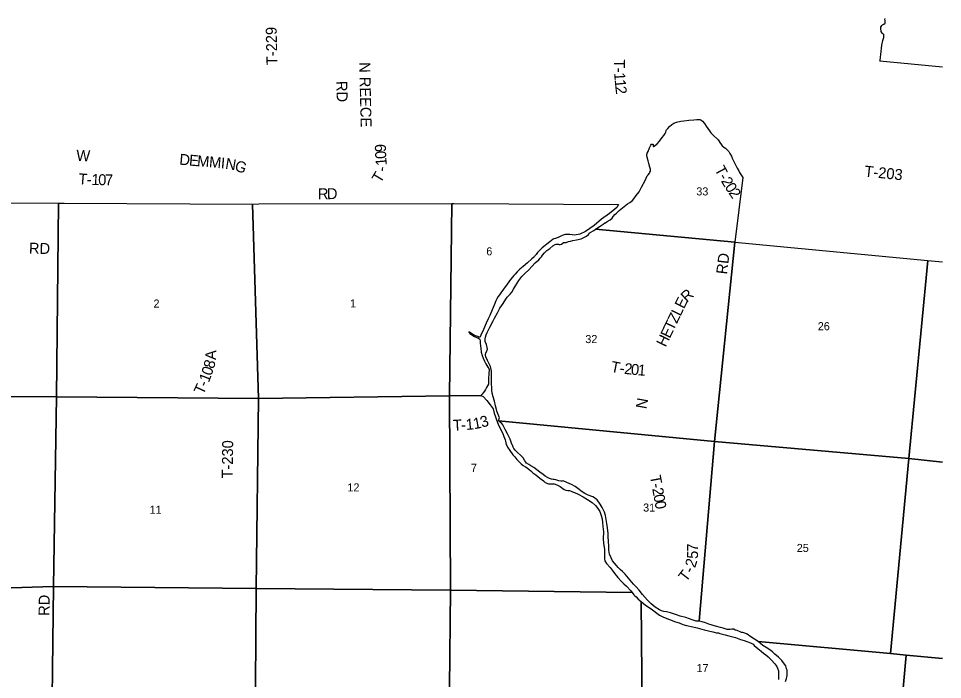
# Model space of a CAD drawing. Extents: x -87 to 2145, y -2128 to 440.
# Drawn here: x 204.7 to 331.2, y -2016.6 to -1926.1 of the extents above; entities that cross this region are included whole.
import ezdxf

# ---------------------------------------------------------------- set-up
doc = ezdxf.new("R2010")
doc.units = 0
for name, color, linetype in [('GM_X_Section', 7, 'Continuous'), ('GM_X_Section_Text', 7, 'Continuous'), ('GM_X_Township_Road_Text', 7, 'Continuous')]:
    doc.layers.add(name, color=color, linetype=linetype)

msp = doc.modelspace()

# ---------------------------------------------------------------- linework, layer by layer
at = {"layer": 'GM_X_Section'}
for points in [[(331.2, -1932.75), (322.63, -1931.94), (322.65, -1931.83), (322.72, -1931.38), (322.77, -1931), (322.9, -1929.74), (323.04, -1929.08), (323.15, -1928.68), (323.18, -1928.45), (323.17, -1928.29), (323.12, -1928.22), (323.04, -1928.18), (322.95, -1928.09), (322.81, -1927.88), (322.79, -1927.75), (322.75, -1927.53), (322.77, -1927.27), (322.89, -1927.04), (322.97, -1926.95), (323.16, -1926.85), (323.33, -1926.7), (323.37, -1926.57), (323.37, -1926.46), (323.33, -1926.35), (323.3, -1926.28), (323.33, -1926.08)], [(331.2, -1986.81), (326.57, -1986.35), (329.18, -1959.22), (331.2, -1959.42)], [(331.2, -2013.72), (326.21, -2013.25), (324.09, -2013.05), (326.57, -1986.35), (331.2, -1986.81)], [(290.16, -2031.2), (289.96, -2005.92), (290.56, -2006.41), (291.3, -2006.91), (292.46, -2007.76), (293.03, -2008.07), (293.81, -2008.38), (294.66, -2008.7), (295.15, -2008.85), (295.66, -2009.07), (296.15, -2009.2), (297.04, -2009.37), (297.64, -2009.53), (298.59, -2009.8), (299.75, -2010.07), (300.25, -2010.18), (300.52, -2010.22), (300.73, -2010.31), (301.47, -2010.49), (301.96, -2010.62), (302.3, -2010.68), (302.87, -2010.85), (303.53, -2011.1), (303.72, -2011.17), (304.05, -2011.26), (304.43, -2011.38), (304.93, -2011.59), (305.27, -2011.76), (305.44, -2011.93), (305.91, -2012.34), (306.36, -2012.69), (306.75, -2013.03), (306.96, -2013.17), (307.35, -2013.47), (307.81, -2013.93), (308.23, -2014.44), (308.51, -2014.82), (308.63, -2015.05), (308.74, -2015.39), (308.77, -2015.78), (308.77, -2016.26), (308.73, -2016.6)], [(309.71, -2016.87), (309.84, -2016.47), (309.93, -2016.02), (309.95, -2015.61), (309.93, -2015.33), (309.86, -2015.13), (309.78, -2014.89), (309.74, -2014.71), (309.45, -2014.32), (309.19, -2013.99), (308.73, -2013.54), (308.26, -2013.13), (307.92, -2012.78), (307.57, -2012.54), (307.05, -2012.21), (306.62, -2011.92), (305.96, -2011.37), (324.09, -2013.05), (326.21, -2013.25), (323.79, -2039.77)], [(331.2, -2040.46), (323.79, -2039.77), (326.21, -2013.25), (331.2, -2013.72)]]:
    msp.add_lwpolyline(points, dxfattribs=at)
for points in [[(303.87, -1947.84), (302.76, -1956.73), (283.7, -1954.93), (283.84, -1954.83), (284.33, -1954.52), (284.75, -1954.23), (284.96, -1954.07), (285.07, -1954.04), (285.32, -1953.88), (285.72, -1953.63), (285.98, -1953.4), (286.13, -1953.21), (286.34, -1952.94), (286.56, -1952.73), (286.95, -1952.39), (288.09, -1951.48), (288.42, -1951.27), (288.75, -1951), (288.93, -1950.77), (289.29, -1950.3), (289.66, -1949.8), (289.86, -1949.47), (290.01, -1949.19), (290.48, -1948.26), (290.79, -1947.62), (290.9, -1947.47), (291.08, -1947.26), (291.16, -1947.12), (291.21, -1947), (291.23, -1946.86), (291.21, -1946.73), (291.16, -1946.46), (290.99, -1945.92), (290.89, -1945.58), (290.77, -1945.05), (290.75, -1944.86), (290.79, -1944.52), (290.89, -1944.29), (291.09, -1943.8), (291.26, -1943.43), (291.35, -1943.31), (291.43, -1943.28), (291.52, -1943.27), (291.59, -1943.29), (291.62, -1943.38), (291.6, -1943.53), (291.6, -1943.6), (291.62, -1943.63), (291.66, -1943.63), (291.74, -1943.58), (291.87, -1943.49), (292.13, -1943.23), (292.48, -1942.87), (292.84, -1942.39), (293.05, -1942.11), (293.24, -1941.81), (293.32, -1941.65), (293.37, -1941.44), (293.42, -1941.34), (293.6, -1941.15), (293.84, -1940.87), (294.15, -1940.59), (294.41, -1940.4), (294.77, -1940.29), (295.37, -1940.14), (295.8, -1940.08), (296.46, -1940.01), (297.15, -1939.94), (297.58, -1939.92), (297.98, -1939.92), (298.12, -1939.94), (298.34, -1940.14), (298.62, -1940.45), (298.85, -1940.81), (299.29, -1941.47), (299.49, -1941.73), (299.82, -1942.06), (300.5, -1942.7), (300.6, -1942.83), (300.74, -1943.06), (300.96, -1943.4), (301.05, -1943.52), (301.27, -1943.69), (301.49, -1943.86), (301.72, -1944.08), (301.94, -1944.31), (302.1, -1944.59), (302.3, -1944.95), (302.43, -1945.2), (302.59, -1945.59), (302.89, -1946.21), (303.11, -1946.58), (303.34, -1946.96), (303.41, -1947.15), (303.59, -1947.44)], [(184.18, -1951.23), (210.2, -1951.36), (209.93, -1977.89), (183.56, -1977.8), (183.54, -1951.22)], [(210.2, -1951.36), (210.97, -1951.36), (236.76, -1951.5), (237.58, -1978.13), (209.93, -1977.89)], [(237.62, -1951.46), (264.05, -1951.41), (263.7, -1977.75), (237.58, -1978.13), (236.76, -1951.5)], [(264.05, -1951.41), (264.32, -1951.42), (286.86, -1951.57), (286.64, -1951.95), (286.34, -1952.21), (285.61, -1952.77), (284.54, -1953.58), (283.51, -1954.44), (282.35, -1955.25), (281.56, -1955.61), (280.83, -1955.74), (280.19, -1955.64), (279.56, -1955.64), (279.13, -1955.81), (278.58, -1956.05), (278.56, -1956.06), (278.23, -1956.21), (278, -1956.26), (277.9, -1956.3), (277.47, -1956.67), (276.42, -1957.49), (276.17, -1957.7), (275.97, -1957.9), (275.75, -1958.14), (275.56, -1958.38), (275.42, -1958.57), (275.34, -1958.68), (275.24, -1958.78), (275, -1958.99), (274.38, -1959.52), (273.82, -1960.02), (273.36, -1960.42), (272.98, -1960.78), (272.69, -1961.07), (272.51, -1961.27), (272.32, -1961.49), (272.08, -1961.81), (271.6, -1962.45), (271.11, -1963.13), (270.74, -1963.64), (270.54, -1963.92), (270.39, -1964.15), (270.21, -1964.45), (270.06, -1964.76), (269.83, -1965.32), (269.55, -1965.97), (269.22, -1966.73), (269.03, -1967.19), (268.76, -1967.82), (268.38, -1968.68), (268.02, -1969.42), (267.92, -1969.67), (267.87, -1969.75), (267.61, -1969.63), (267.27, -1969.52), (266.87, -1969.32), (266.58, -1969.12), (266.44, -1969.01), (266.36, -1968.98), (266.38, -1969.04), (266.49, -1969.2), (266.78, -1969.41), (267.12, -1969.61), (267.45, -1969.78), (267.59, -1969.82), (267.82, -1969.93), (267.88, -1970.04), (267.91, -1970.22), (267.92, -1970.34), (267.93, -1970.55), (267.96, -1970.9), (268, -1971.24), (268.07, -1971.75), (268.21, -1972.21), (268.34, -1972.61), (268.51, -1972.98), (268.7, -1973.38), (268.98, -1973.82), (269.1, -1973.99), (269.13, -1974.13), (269.15, -1974.24), (269.09, -1974.63), (269.05, -1975.45), (269.04, -1975.93), (269.07, -1976.16), (268.93, -1976.38), (268.78, -1976.62), (268.63, -1976.87), (268.49, -1977.1), (268.31, -1977.36), (268.17, -1977.54), (267.99, -1977.7), (263.7, -1977.75)], [(302.76, -1956.73), (299.97, -1984.01), (270.44, -1981.17), (270.46, -1981.07), (270.49, -1980.97), (270.53, -1980.88), (270.57, -1980.75), (270.36, -1980.29), (270.22, -1979.85), (270.16, -1979.64), (270.02, -1979.11), (269.86, -1978.49), (269.69, -1977.87), (269.58, -1977.37), (269.53, -1976.98), (269.51, -1976.7), (269.47, -1976.04), (269.46, -1975.54), (269.48, -1974.77), (269.48, -1974.36), (269.44, -1974.15), (269.36, -1973.91), (269.31, -1973.75), (269.08, -1973.27), (268.91, -1972.89), (268.7, -1972.39), (268.66, -1972.16), (268.65, -1972), (268.67, -1971.89), (268.84, -1971.58), (268.89, -1971.48), (268.9, -1971.38), (268.88, -1971.14), (268.77, -1970.72), (268.61, -1970.3), (268.59, -1970.13), (268.61, -1969.93), (268.65, -1969.73), (268.73, -1969.41), (268.89, -1969.06), (269.26, -1968.34), (269.68, -1967.48), (269.86, -1967.12), (270.27, -1966.39), (270.63, -1965.76), (271.05, -1965.11), (271.41, -1964.53), (271.61, -1964.25), (271.78, -1964.05), (272.01, -1963.82), (272.23, -1963.54), (272.49, -1963.15), (272.73, -1962.69), (272.96, -1962.3), (273.19, -1961.98), (273.64, -1961.43), (274.02, -1961.02), (274.57, -1960.5), (275, -1960.05), (275.45, -1959.55), (275.94, -1959.11), (276.12, -1958.9), (276.31, -1958.72), (276.47, -1958.49), (276.74, -1958.17), (277.06, -1957.86), (277.43, -1957.56), (277.87, -1957.21), (278.18, -1957.04), (278.33, -1956.98), (278.52, -1956.97), (278.56, -1956.97), (278.56, -1956.98), (278.63, -1957), (278.74, -1957.02), (278.87, -1957.01), (279.07, -1956.96), (279.25, -1956.83), (279.34, -1956.77), (279.53, -1956.75), (279.69, -1956.75), (280.01, -1956.63), (280.27, -1956.55), (280.58, -1956.48), (281.12, -1956.38), (281.72, -1956.24), (282.11, -1956.08), (282.48, -1955.88), (282.73, -1955.65), (282.87, -1955.46), (282.95, -1955.39), (283.47, -1955.1), (283.7, -1954.93)], [(329.18, -1959.22), (326.57, -1986.35), (299.97, -1984.01), (302.76, -1956.73)], [(183.56, -1977.8), (209.93, -1977.89), (209.52, -2003.86), (183.38, -2004.69)], [(209.93, -1977.89), (237.58, -1978.13), (237.27, -2004.15), (209.52, -2003.86)], [(263.7, -1977.75), (263.85, -2004.34), (237.27, -2004.15), (237.58, -1978.13)], [(263.7, -1977.75), (267.99, -1977.7), (268.31, -1977.85), (268.81, -1978.37), (269.28, -1978.98), (269.41, -1979.17), (269.54, -1979.36), (269.68, -1979.55), (269.84, -1980.14), (270.03, -1980.64), (270.11, -1980.91), (270.3, -1981.38), (270.49, -1981.85), (270.73, -1982.35), (271.05, -1983.05), (271.17, -1983.32), (271.26, -1983.56), (271.32, -1983.77), (271.37, -1983.97), (271.49, -1984.42), (271.56, -1984.57), (271.66, -1984.76), (271.98, -1985.25), (272.39, -1985.83), (272.64, -1986.12), (272.93, -1986.47), (273.19, -1986.75), (273.52, -1987.05), (273.81, -1987.28), (274.11, -1987.47), (274.34, -1987.62), (274.62, -1987.83), (274.85, -1988.01), (275.14, -1988.27), (275.53, -1988.58), (276.09, -1989.03), (276.42, -1989.27), (276.57, -1989.38), (276.82, -1989.6), (276.95, -1989.67), (277.12, -1989.75), (277.26, -1989.8), (277.38, -1989.81), (277.46, -1989.81), (277.56, -1989.79), (277.81, -1989.8), (277.92, -1989.81), (278.05, -1989.8), (278.16, -1989.83), (278.48, -1990), (278.68, -1990.08), (278.86, -1990.18), (279.24, -1990.46), (279.43, -1990.57), (279.66, -1990.65), (279.92, -1990.72), (280.15, -1990.72), (280.38, -1990.78), (280.56, -1990.88), (280.84, -1990.97), (281.34, -1991.21), (282.02, -1991.57), (282.62, -1991.94), (283.23, -1992.37), (283.71, -1992.78), (284.04, -1993.16), (284.29, -1993.59), (284.49, -1994.14), (284.6, -1994.58), (284.66, -1995.11), (284.71, -1995.63), (284.78, -1996.36), (284.75, -1997.34), (284.78, -1997.9), (284.92, -1998.77), (284.95, -1999.27), (284.94, -1999.79), (284.95, -2000.09), (284.99, -2000.34), (285.22, -2000.72), (285.69, -2001.24), (285.99, -2001.62), (286.35, -2002.1), (286.57, -2002.39), (286.77, -2002.61), (287.22, -2003.14), (287.57, -2003.51), (287.95, -2003.82), (288.55, -2004.45), (288.73, -2004.69), (263.85, -2004.34)], [(299.97, -1984.01), (297.87, -2008.6), (297.5, -2008.58), (297.07, -2008.45), (296.58, -2008.3), (296.05, -2008.12), (295.29, -2007.9), (294.8, -2007.75), (293.98, -2007.46), (293.44, -2007.33), (293.04, -2007.27), (292.73, -2007.19), (292.44, -2007.03), (291.85, -2006.67), (291.32, -2006.22), (290.83, -2005.71), (290.13, -2004.96), (289.66, -2004.37), (289.24, -2003.86), (288.92, -2003.55), (288.2, -2002.73), (287.75, -2002.17), (287.39, -2001.79), (287.1, -2001.52), (286.79, -2001.26), (286.56, -2000.98), (286.28, -2000.65), (286.02, -2000.33), (285.83, -1999.93), (285.64, -1999.41), (285.55, -1999.15), (285.52, -1998.88), (285.51, -1998.6), (285.51, -1998.29), (285.48, -1997.7), (285.43, -1997.01), (285.43, -1996.6), (285.35, -1995.82), (285.27, -1995.25), (285.15, -1994.68), (285.07, -1994.15), (284.92, -1993.67), (284.62, -1993.04), (284.36, -1992.59), (283.95, -1992.01), (283.8, -1991.88), (283.58, -1991.72), (283.33, -1991.59), (282.72, -1991.34), (282.24, -1991.12), (281.88, -1990.88), (281.29, -1990.43), (280.91, -1990.17), (280.42, -1989.9), (280.09, -1989.74), (279.39, -1989.42), (279.26, -1989.41), (279.12, -1989.45), (278.94, -1989.44), (278.69, -1989.4), (278.26, -1989.26), (278.03, -1989.21), (277.93, -1989.21), (277.93, -1989.21), (277.69, -1989.14), (277.41, -1989.05), (277.11, -1988.92), (276.81, -1988.75), (276.52, -1988.53), (276.08, -1988.19), (275.66, -1987.89), (275.24, -1987.58), (274.85, -1987.35), (274.57, -1987.16), (274.28, -1986.95), (274.15, -1986.82), (274.02, -1986.63), (273.79, -1986.24), (273.65, -1986.08), (273.43, -1985.89), (273.02, -1985.53), (272.69, -1985.2), (272.52, -1984.95), (272.44, -1984.8), (272.37, -1984.65), (272.21, -1984.21), (272.01, -1983.7), (271.64, -1982.96), (271.35, -1982.36), (271.17, -1981.99), (271.04, -1981.73), (270.86, -1981.52), (270.72, -1981.41), (270.57, -1981.27), (270.44, -1981.17)], [(299.97, -1984.01), (326.57, -1986.35), (324.09, -2013.05), (305.96, -2011.37), (304.98, -2010.74), (304.44, -2010.4), (304.14, -2010.25), (303.88, -2010.17), (303.68, -2010.14), (303.5, -2010.07), (303.07, -2009.89), (302.84, -2009.82), (302.62, -2009.7), (302.49, -2009.68), (302.35, -2009.69), (302.13, -2009.73), (301.91, -2009.76), (301.71, -2009.73), (301.46, -2009.67), (301.17, -2009.57), (300.81, -2009.49), (300.11, -2009.28), (299.22, -2009), (298.75, -2008.85), (298.3, -2008.71), (297.87, -2008.6)], [(183.38, -2004.69), (209.52, -2003.86), (209.22, -2030.41), (194.99, -2030.93), (183.1, -2030.7)], [(237.27, -2004.15), (237.06, -2030.59), (209.22, -2030.41), (209.52, -2003.86)], [(237.27, -2004.15), (263.85, -2004.34), (263.59, -2031.02), (237.06, -2030.59)], [(263.85, -2004.34), (288.73, -2004.69), (288.94, -2004.98), (289.06, -2005.09), (289.25, -2005.27), (289.56, -2005.57), (289.96, -2005.92), (290.16, -2031.2), (263.59, -2031.02)]]:
    msp.add_lwpolyline(points, close=True, dxfattribs=at)

# ---------------------------------------------------------------- texts
at = {"layer": 'GM_X_Section_Text'}
for s, height, p in [('33', 1.105, (297.5, -1950.31)), ('6', 1.1, (268.76, -1958.51)), ('2', 1.1, (223.21, -1965.66)), ('1', 1.1, (250.11, -1965.64)), ('26', 1.105, (314.13, -1968.77)), ('32', 1.105, (282.31, -1970.53)), ('7', 1.1, (266.65, -1988.16)), ('12', 1.105, (249.75, -1990.84)), ('11', 1.105, (222.67, -1993.9)), ('31', 1.105, (290.22, -1993.6)), ('25', 1.105, (311.25, -1999.13)), ('17', 1.105, (297.53, -2015.58))]:
    msp.add_text(s, height=height, rotation=0, dxfattribs=at).set_placement(p)
at = {"layer": 'GM_X_Township_Road_Text'}
for s, rotation, p in [('T-229', 91.3956, (240.18, -1932.45)), ('N REECE', 271.3224, (251.36, -1932.08)), ('T', 268.83, (286.25, -1931.64)), ('1', 274.1558, (286.25, -1933.53)), ('-', 271.1666, (286.23, -1932.83)), ('RD', 271.4572, (248.22, -1934.65)), ('1', 275.6939, (286.32, -1934.5)), ('2', 276.2136, (286.41, -1935.43)), ('9', 91.6238, (255.03, -1944.36)), ('W', 357.2378, (212.61, -1945.56)), ('D', 354.9959, (226.7, -1946.09)), ('E', 354.9922, (228.02, -1946.21)), ('M', 354.9961, (229.13, -1946.31)), ('M', 354.9903, (230.76, -1946.45)), ('I', 354.9038, (232.38, -1946.59)), ('0', 93.2125, (255.08, -1945.27)), ('N', 350.4077, (232.96, -1946.64)), ('G', 341.1757, (234.2, -1946.85)), ('1', 94.5901, (255.15, -1946.18)), ('T', 297.9394, (299.95, -1946.73)), ('T-203', 354.1232, (320.45, -1947.71)), ('T', 355.2848, (212.87, -1948.76)), ('1', 358.6761, (214.7, -1948.88)), ('0', 359.1553, (215.63, -1948.9)), ('7', 359.2866, (216.56, -1948.92)), ('T', 59.0936, (254.28, -1948.72)), ('-', 83.2313, (255.07, -1947.11)), ('-', 299.6062, (300.5, -1947.76)), ('-', 358.0328, (214.06, -1948.86)), ('2', 301.5111, (300.83, -1948.34)), ('0', 303.392, (301.34, -1949.17)), ('R', 0.562, (245.71, -1950.84)), ('D', 1.0999, (246.95, -1950.83)), ('2', 304.1222, (301.86, -1949.96)), ('RD', 359.0128, (206.15, -1958.28)), ('RD', 83.1184, (301.7, -1961.17)), ('R', 42.6867, (296.21, -1965.03)), ('E', 64.0137, (295.81, -1965.92)), ('Z', 64.3843, (294.84, -1967.94)), ('L', 64.3741, (295.33, -1966.93)), ('T', 64.3807, (294.36, -1968.95)), ('E', 64.3799, (293.87, -1969.97)), ('H', 64.3847, (293.3, -1971.16)), ('A', 87.9958, (231.76, -1972.85)), ('8', 74.3702, (231.45, -1974.13)), ('T', 348.8077, (285.7, -1974.44)), ('0', 70.9621, (231.12, -1975.09)), ('-', 354.7367, (286.97, -1974.68)), ('2', 354.4437, (287.58, -1974.74)), ('0', 354.4694, (288.5, -1974.83)), ('1', 354.7138, (289.43, -1974.92)), ('1', 69.0227, (230.77, -1976.01)), ('T', 65.2656, (230.02, -1977.69)), ('-', 66.6913, (230.5, -1976.64)), ('N', 79.9082, (290.67, -1979.62)), ('3', 17.0496, (268.17, -1982.12)), ('T', 3.4175, (264.23, -1982.54)), ('-', 3.6818, (265.35, -1982.48)), ('1', 4.7511, (266, -1982.43)), ('1', 10.8171, (267.09, -1982.33)), ('T-230', 89.1629, (234.04, -1989.08)), ('T', 280.4762, (291.14, -1988.74)), ('2', 280.4077, (291.45, -1990.45)), ('-', 280.448, (291.34, -1989.85)), ('0', 280.1862, (291.62, -1991.36)), ('0', 279.3776, (291.78, -1992.26)), ('7', 90.6164, (297.75, -1999.06)), ('5', 86.1174, (297.69, -2000.11)), ('2', 72.3941, (297.33, -2001.38)), ('T', 51.9352, (296.1, -2003.33)), ('-', 63.5598, (296.97, -2002.16)), ('RD', 89.0167, (208.96, -2007.89))]:
    msp.add_text(s, height=1.5, rotation=rotation, dxfattribs=at).set_placement(p)

doc.saveas('drawing.dxf')
